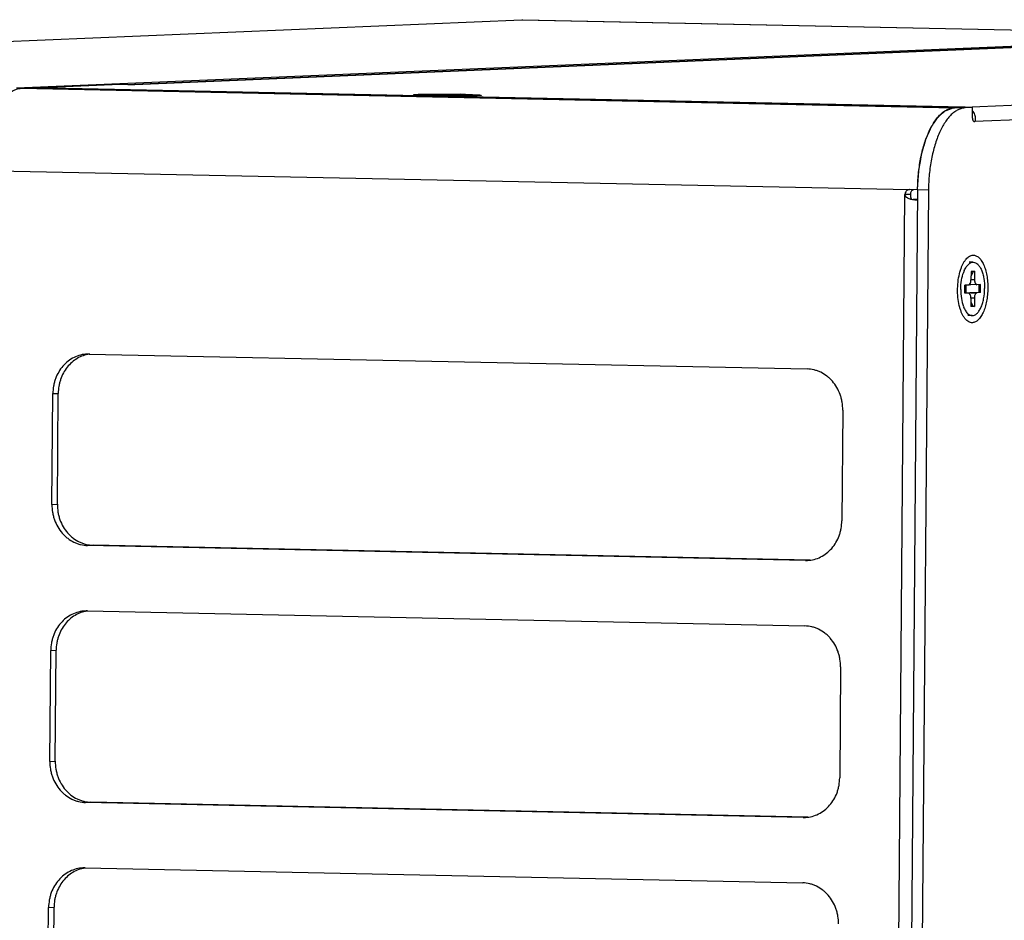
# Model space of a CAD drawing. Header units: millimetres. Extents: x 0 to 1750, y -1720 to 477.
# Tile 273 of 317: x 1013 to 1111, y -865 to -776. Entities that reach past the tile are written whole.
import ezdxf

# ---------------------------------------------------------------- set-up
doc = ezdxf.new("R2010")
doc.units = ezdxf.units.MM
doc.header["$LTSCALE"] = 92.51
for name, color, linetype in [('DE-11-080277DXF_CONTINUOUS_LINE', 7, 'CONTINUOUS'), ('DE-11-080278DXF_CONTINUOUS_LINE', 7, 'CONTINUOUS'), ('DE-11-080513DXF_CONTINUOUS_LINE', 7, 'CONTINUOUS'), ('DE-13-001875DXF_CONTINUOUS_LINE', 7, 'CONTINUOUS'), ('SC-KM3X5B-JMDXF_CONTINUOUS_LINE', 7, 'CONTINUOUS')]:
    doc.layers.add(name, color=color, linetype=linetype)

msp = doc.modelspace()

# ---------------------------------------------------------------- linework, layer by layer
at = {"layer": 'DE-11-080277DXF_CONTINUOUS_LINE'}
for p, q in [((1013.591, -782.789), (1014.038, -782.77)), ((1013.591, -782.789), (1106.157, -784.715)), ((1106.604, -784.696), (1014.038, -782.77)), ((1106.613, -784.696), (1014.056, -782.77)), ((1106.157, -784.715), (1106.604, -784.696)), ((1009.947, -790.937), (1101.708, -792.846)), ((1102.513, -792.863), (1101.708, -792.846)), ((1099.373, -1021.757), (1101.257, -793.336)), ((1101.793, -793.314), (1101.257, -793.336)), ((1102.057, -793.814), (1102.505, -793.795)), ((1102.505, -793.823), (1102.057, -793.814)), ((1102.418, -793.847), (1102.067, -793.823)), ((1020.352, -809.15), (1091.543, -810.631)), ((1016.651, -824.07), (1016.741, -813.074)), ((1016.741, -813.074), (1017.278, -813.052)), ((1017.188, -824.048), (1017.278, -813.052)), ((1095.087, -814.704), (1094.996, -825.7)), ((1016.651, -824.07), (1017.188, -824.048)), ((1020.195, -828.143), (1020.732, -828.121)), ((1091.849, -829.601), (1020.732, -828.121)), ((1091.386, -829.625), (1020.195, -828.143)), ((1091.386, -829.625), (1091.785, -829.608)), ((1020.142, -834.641), (1091.332, -836.122)), ((1016.441, -849.561), (1016.531, -838.565)), ((1016.531, -838.565), (1017.068, -838.543)), ((1016.977, -849.539), (1017.068, -838.543)), ((1094.877, -840.195), (1094.786, -851.192)), ((1016.441, -849.561), (1016.977, -849.539)), ((1019.985, -853.634), (1020.522, -853.612)), ((1091.176, -855.116), (1019.985, -853.634)), ((1091.638, -855.092), (1020.522, -853.612)), ((1091.176, -855.116), (1091.574, -855.099)), ((1019.931, -860.132), (1091.122, -861.613)), ((1016.23, -875.052), (1016.321, -864.056)), ((1016.321, -864.056), (1016.858, -864.034)), ((1016.767, -875.03), (1016.858, -864.034))]:
    msp.add_line(p, q, dxfattribs=at)
for centre, radius, start, end in [((1014.05, -783.05), 0.28, 88.80949, 92.40525), ((1101.699, -793.246), 0.4, 88.80869, 92.40393), ((1102.323, -751.655), 42.192, 270.12812, 270.24603), ((1020.285, -812.35), 3.2, 88.80815, 92.40372), ((1020.823, -812.334), 3.207, 97.11153, 98.41605), ((1091.453, -826.425), 3.2, 268.80815, 272.40372), ((1020.075, -837.841), 3.2, 88.80815, 92.40372), ((1020.613, -837.825), 3.207, 97.11153, 98.41605), ((1091.242, -851.916), 3.2, 268.80815, 272.40372), ((1019.865, -863.332), 3.2, 88.80815, 92.40372), ((1020.402, -863.316), 3.207, 97.11153, 98.41605)]:
    msp.add_arc(centre, radius, start, end, dxfattribs=at)
for points, knots in [([(1009.947, -790.937), (1009.951, -790.415), (1010.004, -789.385), (1010.183, -788.122), (1010.392, -787.156), (1010.577, -786.477), (1010.79, -785.838), (1011.03, -785.247), (1011.293, -784.708), (1011.577, -784.228), (1011.881, -783.81), (1012.2, -783.458), (1012.534, -783.175), (1012.878, -782.966), (1013.231, -782.832), (1013.473, -782.794), (1013.591, -782.789)], [0, 0, 0, 0, 0.163954, 0.323609, 0.400346, 0.474269, 0.544885, 0.611766, 0.674563, 0.733028, 0.787042, 0.836646, 0.882089, 0.923874, 0.962807, 1, 1, 1, 1]), ([(1102.513, -792.863), (1102.517, -792.341), (1102.57, -791.311), (1102.749, -790.048), (1102.958, -789.082), (1103.143, -788.403), (1103.356, -787.764), (1103.595, -787.173), (1103.859, -786.634), (1104.143, -786.154), (1104.446, -785.736), (1104.766, -785.384), (1105.099, -785.101), (1105.444, -784.892), (1105.797, -784.758), (1106.039, -784.72), (1106.157, -784.715)], [0, 0, 0, 0, 0.163954, 0.323609, 0.400346, 0.474269, 0.544885, 0.611766, 0.674563, 0.733028, 0.787042, 0.836646, 0.882089, 0.923874, 0.962807, 1, 1, 1, 1]), ([(1101.683, -792.846), (1101.655, -792.847), (1101.598, -792.856), (1101.517, -792.886), (1101.443, -792.933), (1101.357, -793.015), (1101.279, -793.15), (1101.257, -793.274), (1101.257, -793.336)], [0, 0, 0, 0, 0.118541, 0.238107, 0.359558, 0.483453, 0.737918, 1, 1, 1, 1]), ([(1102.083, -792.854), (1102.041, -792.871), (1101.96, -792.921), (1101.867, -793.031), (1101.808, -793.165), (1101.794, -793.264), (1101.793, -793.314)], [0, 0, 0, 0, 0.238963, 0.485743, 0.740306, 1, 1, 1, 1]), ([(1101.257, -793.336), (1101.256, -793.368), (1101.27, -793.432), (1101.32, -793.514), (1101.387, -793.58), (1101.464, -793.634), (1101.546, -793.679), (1101.663, -793.73), (1101.755, -793.758), (1101.817, -793.774)], [0, 0, 0, 0, 0.126271, 0.250539, 0.373552, 0.496764, 0.620965, 0.746376, 1, 1, 1, 1]), ([(1101.793, -793.314), (1101.793, -793.324), (1101.794, -793.346), (1101.794, -793.388), (1101.796, -793.441), (1101.803, -793.504), (1101.812, -793.567), (1101.825, -793.629), (1101.844, -793.689), (1101.869, -793.747), (1101.894, -793.782), (1101.91, -793.796)], [0, 0, 0, 0, 0.062587, 0.125179, 0.250361, 0.375502, 0.500603, 0.625641, 0.750658, 0.875682, 1, 1, 1, 1]), ([(1101.817, -793.774), (1101.847, -793.782), (1101.964, -793.809), (1102.084, -793.827), (1102.173, -793.835)], [0, 0, 0, 0, 0.251646, 1, 1, 1, 1]), ([(1102.013, -793.815), (1102.018, -793.815), (1102.032, -793.815), (1102.047, -793.814), (1102.057, -793.814)], [0, 0, 0, 0, 0.294531, 1, 1, 1, 1]), ([(1102.173, -793.835), (1102.194, -793.837), (1102.275, -793.844), (1102.357, -793.847), (1102.418, -793.847)], [0, 0, 0, 0, 0.255146, 1, 1, 1, 1]), ([(1020.151, -809.152), (1019.926, -809.162), (1019.473, -809.229), (1018.828, -809.471), (1018.237, -809.845), (1017.721, -810.337), (1017.299, -810.928), (1017.039, -811.484), (1016.889, -811.956), (1016.779, -812.445), (1016.744, -812.823), (1016.741, -813.074)], [0, 0, 0, 0, 0.118286, 0.237596, 0.358787, 0.482418, 0.60868, 0.737392, 0.802579, 0.868166, 1, 1, 1, 1]), ([(1020.354, -809.161), (1020.143, -809.192), (1019.726, -809.297), (1019.139, -809.575), (1018.607, -809.965), (1018.147, -810.453), (1017.772, -811.025), (1017.541, -811.555), (1017.408, -812.001), (1017.311, -812.462), (1017.28, -812.816), (1017.278, -813.052)], [0, 0, 0, 0, 0.118216, 0.237766, 0.359307, 0.483223, 0.60959, 0.73818, 0.80322, 0.868615, 1, 1, 1, 1]), ([(1095.087, -814.704), (1095.089, -814.443), (1095.058, -814.05), (1094.948, -813.539), (1094.795, -813.045), (1094.525, -812.462), (1094.156, -811.944), (1093.81, -811.583), (1093.438, -811.264), (1093.025, -811.006), (1092.583, -810.819), (1092.13, -810.683), (1091.777, -810.636), (1091.543, -810.631)], [0, 0, 0, 0, 0.131271, 0.196763, 0.261958, 0.390897, 0.517528, 0.579923, 0.641637, 0.762955, 0.822832, 0.88225, 1, 1, 1, 1]), ([(1016.651, -824.07), (1016.649, -824.332), (1016.68, -824.725), (1016.79, -825.235), (1016.943, -825.729), (1017.213, -826.312), (1017.582, -826.831), (1017.928, -827.192), (1018.3, -827.51), (1018.713, -827.769), (1019.155, -827.955), (1019.608, -828.092), (1019.961, -828.138), (1020.195, -828.143)], [0, 0, 0, 0, 0.131271, 0.196763, 0.261958, 0.390897, 0.517528, 0.579923, 0.641637, 0.762955, 0.822832, 0.88225, 1, 1, 1, 1]), ([(1017.188, -824.048), (1017.185, -824.309), (1017.217, -824.702), (1017.326, -825.213), (1017.479, -825.707), (1017.749, -826.29), (1018.119, -826.809), (1018.465, -827.169), (1018.836, -827.488), (1019.25, -827.746), (1019.692, -827.933), (1020.144, -828.069), (1020.498, -828.116), (1020.732, -828.121)], [0, 0, 0, 0, 0.131271, 0.196763, 0.261958, 0.390897, 0.517528, 0.579923, 0.641637, 0.762955, 0.822832, 0.88225, 1, 1, 1, 1]), ([(1091.587, -829.622), (1091.812, -829.613), (1092.264, -829.546), (1092.91, -829.303), (1093.501, -828.93), (1094.016, -828.438), (1094.438, -827.847), (1094.699, -827.291), (1094.849, -826.818), (1094.959, -826.329), (1094.994, -825.952), (1094.996, -825.7)], [0, 0, 0, 0, 0.118286, 0.237596, 0.358787, 0.482418, 0.60868, 0.737392, 0.802579, 0.868166, 1, 1, 1, 1]), ([(1019.941, -834.643), (1019.715, -834.653), (1019.263, -834.72), (1018.618, -834.962), (1018.027, -835.336), (1017.511, -835.828), (1017.089, -836.419), (1016.828, -836.975), (1016.678, -837.447), (1016.568, -837.936), (1016.533, -838.314), (1016.531, -838.565)], [0, 0, 0, 0, 0.118286, 0.237596, 0.358787, 0.482418, 0.60868, 0.737392, 0.802579, 0.868166, 1, 1, 1, 1]), ([(1020.143, -834.652), (1019.933, -834.683), (1019.516, -834.788), (1018.929, -835.066), (1018.397, -835.456), (1017.936, -835.944), (1017.562, -836.516), (1017.331, -837.046), (1017.198, -837.492), (1017.101, -837.953), (1017.07, -838.307), (1017.068, -838.543)], [0, 0, 0, 0, 0.118216, 0.237766, 0.359307, 0.483223, 0.60959, 0.73818, 0.80322, 0.868615, 1, 1, 1, 1]), ([(1094.877, -840.195), (1094.879, -839.934), (1094.848, -839.541), (1094.738, -839.031), (1094.585, -838.536), (1094.315, -837.953), (1093.945, -837.435), (1093.6, -837.074), (1093.228, -836.755), (1092.814, -836.497), (1092.372, -836.31), (1091.92, -836.174), (1091.567, -836.127), (1091.332, -836.122)], [0, 0, 0, 0, 0.131271, 0.196763, 0.261958, 0.390897, 0.517528, 0.579923, 0.641637, 0.762955, 0.822832, 0.88225, 1, 1, 1, 1]), ([(1016.441, -849.561), (1016.438, -849.823), (1016.47, -850.216), (1016.579, -850.726), (1016.732, -851.221), (1017.002, -851.803), (1017.372, -852.322), (1017.718, -852.683), (1018.089, -853.001), (1018.503, -853.26), (1018.945, -853.446), (1019.397, -853.583), (1019.751, -853.63), (1019.985, -853.634)], [0, 0, 0, 0, 0.131271, 0.196763, 0.261958, 0.390897, 0.517528, 0.579923, 0.641637, 0.762955, 0.822832, 0.88225, 1, 1, 1, 1]), ([(1016.977, -849.539), (1016.975, -849.8), (1017.006, -850.193), (1017.116, -850.704), (1017.269, -851.198), (1017.539, -851.781), (1017.909, -852.3), (1018.255, -852.661), (1018.626, -852.979), (1019.04, -853.237), (1019.482, -853.424), (1019.934, -853.56), (1020.287, -853.607), (1020.522, -853.612)], [0, 0, 0, 0, 0.131271, 0.196763, 0.261958, 0.390897, 0.517528, 0.579923, 0.641637, 0.762955, 0.822832, 0.88225, 1, 1, 1, 1]), ([(1091.377, -855.114), (1091.602, -855.104), (1092.054, -855.037), (1092.699, -854.795), (1093.291, -854.421), (1093.806, -853.929), (1094.228, -853.338), (1094.489, -852.782), (1094.639, -852.31), (1094.749, -851.82), (1094.784, -851.443), (1094.786, -851.192)], [0, 0, 0, 0, 0.118286, 0.237596, 0.358787, 0.482418, 0.60868, 0.737392, 0.802579, 0.868166, 1, 1, 1, 1]), ([(1019.731, -860.134), (1019.505, -860.144), (1019.053, -860.211), (1018.408, -860.453), (1017.817, -860.827), (1017.301, -861.319), (1016.879, -861.91), (1016.618, -862.466), (1016.468, -862.938), (1016.358, -863.427), (1016.323, -863.805), (1016.321, -864.056)], [0, 0, 0, 0, 0.118286, 0.237596, 0.358787, 0.482418, 0.60868, 0.737392, 0.802579, 0.868166, 1, 1, 1, 1]), ([(1019.933, -860.143), (1019.723, -860.175), (1019.306, -860.279), (1018.719, -860.557), (1018.187, -860.947), (1017.726, -861.435), (1017.351, -862.007), (1017.12, -862.537), (1016.988, -862.983), (1016.891, -863.444), (1016.86, -863.798), (1016.858, -864.034)], [0, 0, 0, 0, 0.118216, 0.237766, 0.359307, 0.483223, 0.60959, 0.73818, 0.80322, 0.868615, 1, 1, 1, 1]), ([(1094.667, -865.686), (1094.669, -865.425), (1094.637, -865.032), (1094.528, -864.522), (1094.375, -864.027), (1094.105, -863.445), (1093.735, -862.926), (1093.389, -862.565), (1093.018, -862.246), (1092.604, -861.988), (1092.162, -861.802), (1091.71, -861.665), (1091.357, -861.618), (1091.122, -861.613)], [0, 0, 0, 0, 0.131271, 0.196763, 0.261958, 0.390897, 0.517528, 0.579923, 0.641637, 0.762955, 0.822832, 0.88225, 1, 1, 1, 1])]:
    msp.add_open_spline(points, degree=3, knots=knots, dxfattribs=at)
at = {"layer": 'DE-11-080278DXF_CONTINUOUS_LINE'}
for p, q in [((1129.893, -777.993), (1024.853, -782.403)), ((1024.876, -782.4), (1129.743, -777.997)), ((1107.132, -784.663), (1166.059, -782.189)), ((1014.879, -782.744), (1023.378, -782.387)), ((1107.132, -784.663), (1014.879, -782.744)), ((1014.879, -782.744), (1014.879, -782.787)), ((1023.378, -782.387), (1024.182, -782.403)), ((1024.825, -782.404), (1024.853, -782.403)), ((1053.159, -783.385), (1053.31, -783.381)), ((1054.842, -783.528), (1054.669, -783.525)), ((1055.564, -783.537), (1055.381, -783.535)), ((1055.748, -783.539), (1055.564, -783.537)), ((1055.933, -783.541), (1055.748, -783.539)), ((1056.604, -783.544), (1056.423, -783.544)), ((1056.929, -783.385), (1056.988, -783.386)), ((1056.988, -783.386), (1057.103, -783.388)), ((1057.103, -783.388), (1057.16, -783.389)), ((1057.358, -783.544), (1057.19, -783.545)), ((1057.521, -783.543), (1057.358, -783.544)), ((1057.384, -783.393), (1057.547, -783.397)), ((1057.547, -783.397), (1057.705, -783.401)), ((1166.047, -783.667), (1108.149, -786.098)), ((1106.864, -784.686), (1106.157, -784.715)), ((1107.23, -784.738), (1106.157, -784.715)), ((1107.937, -784.708), (1106.864, -784.686)), ((1107.132, -784.663), (1107.132, -784.691)), ((1107.937, -784.708), (1107.23, -784.738)), ((1107.937, -784.708), (1107.929, -785.608)), ((1107.947, -785.02), (1107.934, -785.036)), ((1108.143, -786.098), (1108.149, -786.098)), ((1102.513, -792.863), (1100.625, -1021.783)), ((1103.586, -792.885), (1101.698, -1021.805)), ((1103.586, -792.885), (1102.513, -792.863))]:
    msp.add_line(p, q, dxfattribs=at)
for centre, radius, start, end in [((1024.897, -782.92), 0.521, 96.97955, 97.87512), ((1024.888, -782.843), 0.443, 95.36984, 97.02008), ((1056.522, -680.717), 102.825, 268.81051, 268.96721), ((1056.97, -652.367), 131.178, 269.54689, 269.76092), ((1055.278, -884.775), 101.404, 88.80967, 88.93627), ((1107.014, -785.96), 1.325, 45.21172, 45.96956), ((1108.147, -786.058), 0.0405, 272.2406, 277.08221)]:
    msp.add_arc(centre, radius, start, end, dxfattribs=at)
for points, knots in [([(1024.182, -782.403), (1024.301, -782.406), (1024.473, -782.408), (1024.688, -782.407), (1024.784, -782.406), (1024.825, -782.404)], [0, 0, 0, 0, 0.551857, 0.806022, 1, 1, 1, 1]), ([(1024.863, -782.401), (1024.861, -782.401), (1024.856, -782.401), (1024.85, -782.402), (1024.846, -782.402)], [0, 0, 0, 0, 0.206417, 1, 1, 1, 1]), ([(1024.853, -782.403), (1024.857, -782.403), (1024.862, -782.403), (1024.869, -782.403), (1024.873, -782.402), (1024.875, -782.402), (1024.876, -782.402), (1024.876, -782.401), (1024.876, -782.401)], [0, 0, 0, 0, 0.420734, 0.731274, 0.844084, 0.927231, 0.979361, 1, 1, 1, 1]), ([(1024.876, -782.401), (1024.876, -782.401), (1024.875, -782.401), (1024.873, -782.401), (1024.868, -782.401), (1024.865, -782.401), (1024.863, -782.401)], [0, 0, 0, 0, 0.06006, 0.234381, 0.541394, 1, 1, 1, 1]), ([(1052.539, -783.432), (1052.538, -783.432), (1052.535, -783.43), (1052.537, -783.427), (1052.539, -783.425), (1052.543, -783.423), (1052.547, -783.422), (1052.554, -783.42), (1052.565, -783.418), (1052.583, -783.415), (1052.608, -783.412), (1052.639, -783.409), (1052.676, -783.406), (1052.718, -783.403), (1052.766, -783.4), (1052.819, -783.397), (1052.9, -783.393), (1053.014, -783.389), (1053.109, -783.386), (1053.159, -783.385)], [0, 0, 0, 0, 0.007452, 0.010356, 0.014569, 0.020684, 0.02889, 0.03926, 0.051827, 0.083599, 0.124244, 0.17373, 0.231995, 0.298952, 0.374493, 0.458496, 0.55082, 0.759794, 1, 1, 1, 1]), ([(1054.388, -783.519), (1054.26, -783.517), (1054.015, -783.511), (1053.666, -783.501), (1053.356, -783.491), (1053.126, -783.482), (1052.965, -783.474), (1052.863, -783.468), (1052.774, -783.462), (1052.7, -783.456), (1052.639, -783.451), (1052.593, -783.445), (1052.563, -783.44), (1052.547, -783.436), (1052.541, -783.434), (1052.539, -783.432)], [0, 0, 0, 0, 0.207399, 0.396873, 0.565081, 0.709063, 0.771161, 0.826291, 0.874212, 0.914719, 0.947641, 0.972851, 0.990277, 0.996083, 1, 1, 1, 1]), ([(1053.31, -783.381), (1053.379, -783.38), (1053.692, -783.374), (1054.006, -783.371), (1054.251, -783.369)], [0, 0, 0, 0, 0.220258, 1, 1, 1, 1]), ([(1054.251, -783.369), (1054.688, -783.367), (1055.581, -783.368), (1056.474, -783.377), (1056.929, -783.385)], [0, 0, 0, 0, 0.489825, 1, 1, 1, 1]), ([(1055.381, -783.535), (1055.335, -783.535), (1055.156, -783.533), (1054.976, -783.53), (1054.842, -783.528)], [0, 0, 0, 0, 0.253479, 1, 1, 1, 1]), ([(1057.19, -783.545), (1057.142, -783.545), (1056.947, -783.545), (1056.752, -783.545), (1056.604, -783.544)], [0, 0, 0, 0, 0.244256, 1, 1, 1, 1]), ([(1059.233, -783.488), (1059.231, -783.489), (1059.225, -783.491), (1059.21, -783.495), (1059.183, -783.499), (1059.14, -783.503), (1059.084, -783.508), (1059.015, -783.512), (1058.934, -783.517), (1058.84, -783.521), (1058.691, -783.526), (1058.478, -783.531), (1058.192, -783.537), (1057.868, -783.541), (1057.64, -783.543), (1057.521, -783.543)], [0, 0, 0, 0, 0.004005, 0.009874, 0.027349, 0.052517, 0.085317, 0.125636, 0.173319, 0.228181, 0.290003, 0.433511, 0.601542, 0.791391, 1, 1, 1, 1]), ([(1057.705, -783.401), (1057.772, -783.402), (1058.018, -783.409), (1058.263, -783.416), (1058.442, -783.423)], [0, 0, 0, 0, 0.273537, 1, 1, 1, 1]), ([(1058.442, -783.423), (1058.458, -783.424), (1058.521, -783.426), (1058.583, -783.429), (1058.63, -783.431)], [0, 0, 0, 0, 0.261079, 1, 1, 1, 1]), ([(1058.63, -783.431), (1058.679, -783.433), (1058.771, -783.437), (1058.882, -783.443), (1058.961, -783.448), (1059.013, -783.452), (1059.059, -783.455), (1059.1, -783.459), (1059.136, -783.463), (1059.166, -783.466), (1059.191, -783.47), (1059.208, -783.473), (1059.219, -783.475), (1059.225, -783.477), (1059.23, -783.479), (1059.233, -783.48), (1059.235, -783.482), (1059.236, -783.485), (1059.234, -783.487), (1059.233, -783.488)], [0, 0, 0, 0, 0.240485, 0.449585, 0.541925, 0.625919, 0.701431, 0.76834, 0.826543, 0.875955, 0.916517, 0.948201, 0.960723, 0.97105, 0.979215, 0.985294, 0.989487, 0.992408, 1, 1, 1, 1]), ([(1102.513, -792.863), (1102.517, -792.341), (1102.57, -791.311), (1102.749, -790.048), (1102.958, -789.082), (1103.143, -788.403), (1103.356, -787.764), (1103.595, -787.173), (1103.859, -786.634), (1104.143, -786.154), (1104.446, -785.736), (1104.766, -785.384), (1105.099, -785.101), (1105.444, -784.892), (1105.797, -784.758), (1106.039, -784.72), (1106.157, -784.715)], [0, 0, 0, 0, 0.163954, 0.323609, 0.400346, 0.474269, 0.544885, 0.611766, 0.674563, 0.733028, 0.787042, 0.836646, 0.882089, 0.923874, 0.962807, 1, 1, 1, 1]), ([(1107.23, -784.738), (1107.112, -784.743), (1106.87, -784.78), (1106.517, -784.914), (1106.173, -785.124), (1105.839, -785.406), (1105.52, -785.758), (1105.216, -786.176), (1104.932, -786.657), (1104.669, -787.195), (1104.429, -787.786), (1104.216, -788.425), (1104.031, -789.105), (1103.822, -790.07), (1103.644, -791.333), (1103.59, -792.363), (1103.586, -792.885)], [0, 0, 0, 0, 0.037193, 0.076126, 0.117911, 0.163354, 0.212958, 0.266972, 0.325437, 0.388234, 0.455115, 0.525731, 0.599654, 0.676391, 0.836046, 1, 1, 1, 1]), ([(1107.381, -784.696), (1107.361, -784.691), (1107.279, -784.673), (1107.195, -784.664), (1107.132, -784.663)], [0, 0, 0, 0, 0.250985, 1, 1, 1, 1]), ([(1108.152, -786.098), (1108.163, -786.096), (1108.181, -786.087), (1108.2, -786.066), (1108.216, -786.04), (1108.233, -786.005), (1108.257, -785.932), (1108.276, -785.803), (1108.266, -785.615), (1108.209, -785.404), (1108.103, -785.197), (1108.003, -785.075), (1107.947, -785.02)], [0, 0, 0, 0, 0.027453, 0.046244, 0.070564, 0.102308, 0.14371, 0.262274, 0.424671, 0.610079, 0.803639, 1, 1, 1, 1]), ([(1107.929, -785.608), (1107.929, -785.67), (1107.936, -785.762), (1107.961, -785.877), (1107.987, -785.951), (1108.019, -786.012), (1108.055, -786.059), (1108.097, -786.09), (1108.128, -786.098), (1108.143, -786.098)], [0, 0, 0, 0, 0.327381, 0.478241, 0.615056, 0.735083, 0.837344, 0.923659, 1, 1, 1, 1]), ([(1106.797, -800.728), (1106.831, -800.627), (1106.904, -800.433), (1107.032, -800.164), (1107.172, -799.927), (1107.323, -799.727), (1107.484, -799.566), (1107.651, -799.446), (1107.825, -799.369), (1107.945, -799.347), (1108.004, -799.345)], [0, 0, 0, 0, 0.165725, 0.319979, 0.461874, 0.591021, 0.707694, 0.813041, 0.909317, 1, 1, 1, 1]), ([(1108.004, -799.345), (1108.053, -799.343), (1108.153, -799.35), (1108.3, -799.393), (1108.444, -799.469), (1108.582, -799.576), (1108.714, -799.712), (1108.838, -799.877), (1108.954, -800.069), (1109.101, -800.367), (1109.253, -800.796), (1109.384, -801.366), (1109.462, -801.985), (1109.484, -802.632), (1109.451, -803.281), (1109.362, -803.907), (1109.222, -804.488), (1109.063, -804.929), (1108.911, -805.239), (1108.792, -805.44), (1108.665, -805.615), (1108.531, -805.763), (1108.391, -805.881), (1108.247, -805.969), (1108.099, -806.025), (1107.998, -806.04), (1107.949, -806.043)], [0, 0, 0, 0, 0.01864, 0.037784, 0.058068, 0.079991, 0.103894, 0.129974, 0.158309, 0.188881, 0.256285, 0.330877, 0.410693, 0.493396, 0.576466, 0.657357, 0.733665, 0.803296, 0.835113, 0.864735, 0.892102, 0.917234, 0.940258, 0.96143, 0.981156, 1, 1, 1, 1]), ([(1106.716, -800.989), (1106.722, -800.966), (1106.747, -800.879), (1106.775, -800.792), (1106.797, -800.728)], [0, 0, 0, 0, 0.254119, 1, 1, 1, 1]), ([(1106.646, -804.345), (1106.583, -804.078), (1106.494, -803.518), (1106.463, -802.662), (1106.529, -801.808), (1106.641, -801.253), (1106.716, -800.989)], [0, 0, 0, 0, 0.243038, 0.5, 0.756962, 1, 1, 1, 1]), ([(1106.709, -804.585), (1106.703, -804.566), (1106.681, -804.486), (1106.66, -804.406), (1106.646, -804.345)], [0, 0, 0, 0, 0.246234, 1, 1, 1, 1]), ([(1107.949, -806.043), (1107.887, -806.045), (1107.759, -806.033), (1107.574, -805.96), (1107.396, -805.838), (1107.23, -805.668), (1107.075, -805.454), (1106.935, -805.198), (1106.81, -804.905), (1106.741, -804.695), (1106.709, -804.585)], [0, 0, 0, 0, 0.090766, 0.185679, 0.289263, 0.404574, 0.533234, 0.675718, 0.831644, 1, 1, 1, 1])]:
    msp.add_open_spline(points, degree=3, knots=knots, dxfattribs=at)
at = {"layer": 'DE-11-080513DXF_CONTINUOUS_LINE'}
for p, q in [((1106.864, -784.686), (1106.157, -784.715)), ((1102.513, -792.863), (1100.625, -1021.783))]:
    msp.add_line(p, q, dxfattribs=at)
for points, knots in [([(1102.517, -792.603), (1102.525, -792.48), (1102.538, -792.295), (1102.556, -792.049), (1102.569, -791.865), (1102.582, -791.68), (1102.593, -791.526), (1102.601, -791.403), (1102.608, -791.311), (1102.613, -791.234), (1102.618, -791.173), (1102.621, -791.126), (1102.624, -791.08), (1102.627, -791.042), (1102.629, -791.011), (1102.631, -790.988), (1102.632, -790.969), (1102.633, -790.953), (1102.634, -790.942), (1102.635, -790.932), (1102.635, -790.925), (1102.636, -790.92), (1102.636, -790.916), (1102.637, -790.912), (1102.638, -790.906), (1102.639, -790.896), (1102.641, -790.885), (1102.644, -790.87), (1102.647, -790.852), (1102.651, -790.829), (1102.656, -790.8), (1102.665, -790.748), (1102.678, -790.673), (1102.693, -790.584), (1102.708, -790.495), (1102.729, -790.376), (1102.754, -790.227), (1102.785, -790.049), (1102.811, -789.9), (1102.831, -789.781), (1102.847, -789.692), (1102.862, -789.602), (1102.875, -789.528), (1102.885, -789.469), (1102.892, -789.431), (1102.897, -789.402), (1102.9, -789.379), (1102.904, -789.357), (1102.908, -789.338), (1102.91, -789.324), (1102.912, -789.312), (1102.914, -789.303), (1102.915, -789.296), (1102.916, -789.291), (1102.916, -789.287), (1102.917, -789.284), (1102.918, -789.279), (1102.92, -789.274), (1102.922, -789.268), (1102.924, -789.26), (1102.928, -789.246), (1102.933, -789.23), (1102.94, -789.203), (1102.95, -789.17), (1102.961, -789.131), (1102.973, -789.091), (1102.984, -789.052), (1103, -788.999), (1103.019, -788.933), (1103.05, -788.827), (1103.088, -788.695), (1103.134, -788.536), (1103.172, -788.404), (1103.203, -788.298), (1103.226, -788.219), (1103.249, -788.14), (1103.272, -788.061), (1103.291, -787.994), (1103.307, -787.942), (1103.316, -787.909), (1103.323, -787.885), (1103.327, -787.872), (1103.33, -787.862), (1103.333, -787.852), (1103.335, -787.844), (1103.337, -787.838), (1103.338, -787.835), (1103.338, -787.834), (1103.339, -787.832), (1103.34, -787.831), (1103.341, -787.828), (1103.342, -787.824), (1103.344, -787.82), (1103.347, -787.814), (1103.351, -787.804), (1103.358, -787.79), (1103.365, -787.773), (1103.375, -787.75), (1103.388, -787.722), (1103.403, -787.688), (1103.418, -787.654), (1103.439, -787.608), (1103.464, -787.551), (1103.494, -787.483), (1103.525, -787.415), (1103.565, -787.324), (1103.616, -787.21), (1103.666, -787.097), (1103.707, -787.006), (1103.737, -786.937), (1103.767, -786.869), (1103.793, -786.812), (1103.813, -786.767), (1103.828, -786.733), (1103.841, -786.704), (1103.851, -786.682), (1103.859, -786.665), (1103.866, -786.648), (1103.874, -786.631), (1103.88, -786.616), (1103.885, -786.606), (1103.887, -786.601), (1103.889, -786.596), (1103.891, -786.593), (1103.892, -786.59), (1103.893, -786.588), (1103.893, -786.587), (1103.894, -786.586), (1103.895, -786.584), (1103.897, -786.581), (1103.899, -786.578), (1103.902, -786.573), (1103.906, -786.568), (1103.911, -786.561), (1103.917, -786.553), (1103.927, -786.537), (1103.942, -786.515), (1103.96, -786.489), (1103.978, -786.463), (1104.002, -786.428), (1104.032, -786.384), (1104.068, -786.331), (1104.104, -786.279), (1104.152, -786.209), (1104.212, -786.121), (1104.272, -786.033), (1104.32, -785.963), (1104.356, -785.911), (1104.392, -785.858), (1104.422, -785.814), (1104.446, -785.779), (1104.464, -785.753), (1104.482, -785.727), (1104.5, -785.7), (1104.515, -785.678), (1104.527, -785.661), (1104.534, -785.65), (1104.54, -785.641), (1104.544, -785.636), (1104.547, -785.631), (1104.549, -785.629), (1104.55, -785.627), (1104.551, -785.626), (1104.551, -785.625), (1104.552, -785.625), (1104.552, -785.624), (1104.553, -785.624), (1104.554, -785.622), (1104.556, -785.621), (1104.56, -785.618), (1104.564, -785.614), (1104.569, -785.61), (1104.575, -785.604), (1104.583, -785.597), (1104.593, -785.589), (1104.603, -785.58), (1104.616, -785.569), (1104.632, -785.555), (1104.652, -785.537), (1104.672, -785.52), (1104.698, -785.498), (1104.73, -785.469), (1104.77, -785.435), (1104.809, -785.401), (1104.848, -785.367), (1104.9, -785.322), (1104.966, -785.265), (1105.031, -785.208), (1105.084, -785.162), (1105.123, -785.128), (1105.156, -785.1), (1105.182, -785.077), (1105.201, -785.06), (1105.218, -785.046), (1105.231, -785.035), (1105.241, -785.026), (1105.249, -785.019), (1105.255, -785.013), (1105.259, -785.01), (1105.263, -785.007), (1105.265, -785.005), (1105.266, -785.004), (1105.268, -785.003), (1105.269, -785.002), (1105.269, -785.001), (1105.27, -785.001), (1105.271, -785.001), (1105.273, -785), (1105.275, -784.999), (1105.278, -784.998), (1105.282, -784.997), (1105.286, -784.995), (1105.293, -784.993), (1105.302, -784.99), (1105.312, -784.986), (1105.326, -784.981), (1105.344, -784.975), (1105.365, -784.967), (1105.386, -784.959), (1105.414, -784.949), (1105.45, -784.937), (1105.492, -784.921), (1105.534, -784.906), (1105.576, -784.891), (1105.633, -784.871), (1105.703, -784.846), (1105.787, -784.815), (1105.9, -784.775), (1105.984, -784.745), (1106.041, -784.724)], [0, 0, 0, 0, 0.03125, 0.046875, 0.0625, 0.078125, 0.09375, 0.101562, 0.109375, 0.117188, 0.121094, 0.125, 0.128906, 0.132812, 0.134766, 0.136719, 0.138672, 0.139648, 0.140625, 0.141602, 0.14209, 0.142578, 0.142822, 0.143066, 0.143555, 0.144531, 0.145508, 0.146484, 0.148438, 0.150391, 0.152344, 0.15625, 0.164062, 0.171875, 0.179688, 0.1875, 0.203125, 0.21875, 0.234375, 0.242188, 0.25, 0.257812, 0.265625, 0.269531, 0.273438, 0.275391, 0.277344, 0.279297, 0.28125, 0.282227, 0.283203, 0.28418, 0.284668, 0.285156, 0.2854, 0.285645, 0.286133, 0.286621, 0.287109, 0.288086, 0.289062, 0.291016, 0.292969, 0.296875, 0.300781, 0.304688, 0.308594, 0.3125, 0.320312, 0.328125, 0.34375, 0.359375, 0.375, 0.382812, 0.390625, 0.398438, 0.40625, 0.414062, 0.417969, 0.421875, 0.423828, 0.424805, 0.425781, 0.426758, 0.427734, 0.428223, 0.428467, 0.428589, 0.428711, 0.428955, 0.429199, 0.429688, 0.430176, 0.430664, 0.431641, 0.433594, 0.435547, 0.4375, 0.441406, 0.445312, 0.449219, 0.453125, 0.460938, 0.46875, 0.476562, 0.484375, 0.5, 0.515625, 0.523438, 0.53125, 0.539062, 0.546875, 0.550781, 0.554688, 0.558594, 0.560547, 0.5625, 0.564453, 0.566406, 0.568359, 0.569336, 0.569824, 0.570312, 0.570801, 0.571045, 0.571289, 0.571411, 0.571533, 0.571777, 0.572266, 0.572754, 0.573242, 0.574219, 0.575195, 0.576172, 0.578125, 0.582031, 0.585938, 0.589844, 0.59375, 0.601562, 0.609375, 0.617188, 0.625, 0.640625, 0.65625, 0.664062, 0.671875, 0.679688, 0.6875, 0.691406, 0.695312, 0.699219, 0.703125, 0.707031, 0.708984, 0.710938, 0.711914, 0.712891, 0.713379, 0.713867, 0.714111, 0.714233, 0.714294, 0.714355, 0.714478, 0.7146, 0.714844, 0.715332, 0.71582, 0.716797, 0.717773, 0.71875, 0.720703, 0.722656, 0.724609, 0.726562, 0.730469, 0.734375, 0.738281, 0.742188, 0.75, 0.757812, 0.765625, 0.773438, 0.78125, 0.796875, 0.8125, 0.820312, 0.828125, 0.835938, 0.839844, 0.84375, 0.847656, 0.849609, 0.851562, 0.853516, 0.854492, 0.855469, 0.855957, 0.856445, 0.856689, 0.856934, 0.857178, 0.8573, 0.857422, 0.857666, 0.85791, 0.858398, 0.858887, 0.859375, 0.860352, 0.861328, 0.863281, 0.865234, 0.867188, 0.871094, 0.875, 0.878906, 0.882812, 0.890625, 0.898438, 0.90625, 0.914062, 0.921875, 0.9375, 0.953125, 0.96875, 1, 1, 1, 1]), ([(1106.041, -784.724), (1106.042, -784.724), (1106.045, -784.724), (1106.047, -784.724), (1106.049, -784.723), (1106.05, -784.723), (1106.051, -784.723), (1106.052, -784.723), (1106.053, -784.723), (1106.053, -784.723), (1106.053, -784.723), (1106.054, -784.723), (1106.054, -784.723), (1106.055, -784.723), (1106.057, -784.723), (1106.059, -784.722), (1106.062, -784.722), (1106.066, -784.722), (1106.07, -784.721), (1106.073, -784.721), (1106.075, -784.721), (1106.076, -784.721), (1106.077, -784.721), (1106.078, -784.72), (1106.078, -784.72), (1106.078, -784.72), (1106.079, -784.72), (1106.079, -784.72), (1106.08, -784.72), (1106.081, -784.72), (1106.083, -784.72), (1106.084, -784.72), (1106.086, -784.72), (1106.087, -784.72), (1106.088, -784.72), (1106.089, -784.719), (1106.09, -784.719), (1106.09, -784.719), (1106.091, -784.719), (1106.091, -784.719), (1106.092, -784.719), (1106.094, -784.719), (1106.095, -784.719), (1106.098, -784.719), (1106.101, -784.719), (1106.104, -784.718), (1106.107, -784.718), (1106.109, -784.718), (1106.112, -784.718), (1106.114, -784.718), (1106.115, -784.718), (1106.115, -784.718), (1106.116, -784.717), (1106.116, -784.717), (1106.116, -784.717), (1106.117, -784.717), (1106.118, -784.717), (1106.118, -784.717), (1106.12, -784.717), (1106.122, -784.717), (1106.124, -784.717), (1106.126, -784.717), (1106.126, -784.717), (1106.127, -784.717), (1106.128, -784.717), (1106.128, -784.717), (1106.128, -784.717), (1106.129, -784.717), (1106.129, -784.717), (1106.131, -784.717), (1106.133, -784.716), (1106.135, -784.716), (1106.138, -784.716), (1106.142, -784.716), (1106.148, -784.716), (1106.153, -784.715), (1106.157, -784.715)], [0, 0, 0, 0, 0.0625, 0.09375, 0.109375, 0.125, 0.140625, 0.15625, 0.160156, 0.164062, 0.166016, 0.167969, 0.171875, 0.179688, 0.1875, 0.203125, 0.21875, 0.25, 0.28125, 0.296875, 0.3125, 0.320312, 0.328125, 0.332031, 0.333984, 0.335938, 0.339844, 0.34375, 0.359375, 0.375, 0.390625, 0.40625, 0.4375, 0.453125, 0.46875, 0.484375, 0.492188, 0.496094, 0.5, 0.503906, 0.507812, 0.515625, 0.53125, 0.546875, 0.5625, 0.59375, 0.609375, 0.625, 0.640625, 0.65625, 0.660156, 0.664062, 0.666016, 0.667969, 0.671875, 0.679688, 0.6875, 0.703125, 0.71875, 0.75, 0.78125, 0.796875, 0.8125, 0.820312, 0.828125, 0.832031, 0.833984, 0.835938, 0.839844, 0.84375, 0.859375, 0.875, 0.890625, 0.90625, 0.9375, 1, 1, 1, 1]), ([(1102.513, -792.863), (1102.513, -792.861), (1102.513, -792.857), (1102.513, -792.852), (1102.513, -792.848), (1102.513, -792.844), (1102.513, -792.842), (1102.513, -792.84), (1102.513, -792.838), (1102.513, -792.837), (1102.513, -792.836), (1102.513, -792.835), (1102.513, -792.835), (1102.513, -792.835), (1102.513, -792.834), (1102.513, -792.834), (1102.513, -792.832), (1102.513, -792.83), (1102.513, -792.828), (1102.513, -792.825), (1102.513, -792.822), (1102.513, -792.816), (1102.513, -792.807), (1102.513, -792.798), (1102.513, -792.792), (1102.514, -792.789), (1102.514, -792.786), (1102.514, -792.783), (1102.514, -792.781), (1102.514, -792.78), (1102.514, -792.779), (1102.514, -792.779), (1102.514, -792.779), (1102.514, -792.778), (1102.514, -792.778), (1102.514, -792.777), (1102.514, -792.776), (1102.514, -792.774), (1102.514, -792.772), (1102.514, -792.769), (1102.514, -792.766), (1102.514, -792.762), (1102.514, -792.759), (1102.514, -792.757), (1102.514, -792.755), (1102.514, -792.754), (1102.514, -792.753), (1102.514, -792.752), (1102.514, -792.752), (1102.514, -792.751), (1102.514, -792.751), (1102.514, -792.751), (1102.514, -792.751), (1102.514, -792.75), (1102.514, -792.749), (1102.514, -792.748), (1102.514, -792.747), (1102.514, -792.745), (1102.514, -792.743), (1102.514, -792.74), (1102.514, -792.735), (1102.514, -792.728), (1102.514, -792.721), (1102.515, -792.714), (1102.515, -792.709), (1102.515, -792.705), (1102.515, -792.701), (1102.515, -792.699), (1102.515, -792.697), (1102.515, -792.696), (1102.515, -792.695), (1102.515, -792.695), (1102.515, -792.695), (1102.515, -792.695), (1102.515, -792.694), (1102.515, -792.693), (1102.515, -792.692), (1102.515, -792.69), (1102.515, -792.689), (1102.515, -792.686), (1102.515, -792.682), (1102.515, -792.679), (1102.515, -792.676), (1102.515, -792.674), (1102.515, -792.672), (1102.515, -792.671), (1102.515, -792.67), (1102.515, -792.669), (1102.515, -792.668), (1102.515, -792.668), (1102.515, -792.668), (1102.515, -792.667), (1102.515, -792.667), (1102.515, -792.666), (1102.515, -792.665), (1102.516, -792.663), (1102.516, -792.66), (1102.516, -792.656), (1102.516, -792.651), (1102.516, -792.645), (1102.516, -792.637), (1102.516, -792.627), (1102.516, -792.615), (1102.517, -792.607), (1102.517, -792.603)], [0, 0, 0, 0, 0.03125, 0.0625, 0.09375, 0.109375, 0.125, 0.140625, 0.148438, 0.15625, 0.160156, 0.164062, 0.166016, 0.166992, 0.167969, 0.169922, 0.171875, 0.179688, 0.1875, 0.195312, 0.203125, 0.21875, 0.25, 0.28125, 0.296875, 0.304688, 0.3125, 0.320312, 0.328125, 0.330078, 0.332031, 0.333008, 0.333984, 0.335938, 0.339844, 0.34375, 0.351562, 0.359375, 0.375, 0.390625, 0.40625, 0.4375, 0.453125, 0.46875, 0.476562, 0.484375, 0.488281, 0.492188, 0.496094, 0.498047, 0.499023, 0.5, 0.500977, 0.501953, 0.503906, 0.507812, 0.511719, 0.515625, 0.523438, 0.53125, 0.546875, 0.5625, 0.59375, 0.609375, 0.625, 0.640625, 0.648438, 0.65625, 0.660156, 0.664062, 0.666016, 0.666992, 0.667969, 0.669922, 0.671875, 0.679688, 0.6875, 0.695312, 0.703125, 0.71875, 0.75, 0.765625, 0.78125, 0.796875, 0.804688, 0.8125, 0.820312, 0.824219, 0.828125, 0.830078, 0.832031, 0.833008, 0.833984, 0.835938, 0.839844, 0.84375, 0.851562, 0.859375, 0.875, 0.890625, 0.90625, 0.9375, 0.96875, 1, 1, 1, 1])]:
    msp.add_open_spline(points, degree=3, knots=knots, dxfattribs=at)
at = {"layer": 'DE-13-001875DXF_CONTINUOUS_LINE'}
for p, q in [((950.025, -780.741), (1063.256, -775.986)), ((1063.256, -775.986), (1063.357, -775.985)), ((1063.256, -775.986), (1137.935, -777.54)), ((1063.357, -775.985), (1138.035, -777.539)), ((1137.935, -777.54), (1013.144, -782.78))]:
    msp.add_line(p, q, dxfattribs=at)
at = {"layer": 'SC-KM3X5B-JMDXF_CONTINUOUS_LINE'}
for p, q in [((1053.236, -783.434), (1053.236, -783.486)), ((1054.5, -783.416), (1054.142, -783.431)), ((1054.142, -783.431), (1054.902, -783.447)), ((1054.381, -783.499), (1054.29, -783.496)), ((1054.5, -783.416), (1055.26, -783.432)), ((1054.5, -783.416), (1054.503, -783.439)), ((1055.126, -783.466), (1054.745, -783.482)), ((1055.461, -783.497), (1054.745, -783.482)), ((1055.125, -783.49), (1055.126, -783.466)), ((1055.152, -783.514), (1055.176, -783.515)), ((1055.176, -783.386), (1055.275, -783.387)), ((1055.178, -783.491), (1055.178, -783.461)), ((1055.26, -783.432), (1055.259, -783.492)), ((1055.841, -783.481), (1055.461, -783.497)), ((1055.931, -783.432), (1055.93, -783.481)), ((1056.311, -783.416), (1055.931, -783.432)), ((1056.311, -783.416), (1056.306, -783.478)), ((1057.026, -783.431), (1056.311, -783.416)), ((1056.512, -783.481), (1057.272, -783.496)), ((1056.593, -783.481), (1056.593, -783.452)), ((1056.596, -783.398), (1056.62, -783.398)), ((1057.026, -783.431), (1056.646, -783.447)), ((1056.87, -783.466), (1057.63, -783.481)), ((1056.87, -783.488), (1056.87, -783.466)), ((1057.63, -783.481), (1057.272, -783.496)), ((1058.536, -783.478), (1058.535, -783.53)), ((1108.031, -800.044), (1107.615, -800.036)), ((1107.812, -800.952), (1107.805, -801.802)), ((1108.03, -800.961), (1107.808, -801.38)), ((1108.17, -800.937), (1107.812, -800.952)), ((1108.03, -800.961), (1107.813, -800.97)), ((1108.17, -800.937), (1108.03, -800.961)), ((1108.17, -800.937), (1108.163, -801.787)), ((1107.19, -803.126), (1107.197, -802.327)), ((1107.309, -802.322), (1107.195, -802.536)), ((1107.196, -802.415), (1107.285, -802.323)), ((1107.577, -802.311), (1107.197, -802.327)), ((1107.33, -803.069), (1107.336, -802.321)), ((1108.163, -801.787), (1107.805, -801.779)), ((1108.376, -802.277), (1107.805, -802.265)), ((1108.376, -802.277), (1108.382, -802.277)), ((1108.762, -802.261), (1108.382, -802.277)), ((1108.604, -803.058), (1108.611, -802.259)), ((1108.756, -803.061), (1108.762, -802.261)), ((1107.33, -803.069), (1107.188, -803.075)), ((1107.57, -803.11), (1107.19, -803.126)), ((1107.577, -803.11), (1107.191, -803.102)), ((1107.57, -803.11), (1107.191, -803.103)), ((1107.192, -802.926), (1107.366, -803.106)), ((1107.193, -802.797), (1107.33, -803.069)), ((1107.577, -803.111), (1107.57, -803.11)), ((1107.79, -803.601), (1107.783, -804.451)), ((1107.79, -803.578), (1108.148, -803.586)), ((1108.604, -803.058), (1107.812, -803.065)), ((1107.812, -803.065), (1108.376, -803.077)), ((1108.148, -803.586), (1108.141, -804.436)), ((1108.756, -803.061), (1108.376, -803.077)), ((1108.756, -803.061), (1108.604, -803.058)), ((1108.002, -804.405), (1107.781, -804.415)), ((1108.141, -804.436), (1107.783, -804.451)), ((1107.787, -803.978), (1108.002, -804.405)), ((1108.002, -804.405), (1108.141, -804.436)), ((1107.921, -805.343), (1107.505, -805.334))]:
    msp.add_line(p, q, dxfattribs=at)
for centre, radius, start, end in [((1110.117, -802.176), 3.244, 156.9516, 159.37282), ((1109.927, -803.361), 3.067, 200.411, 200.8451), ((1108.079, -804.517), 0.863, 232.08001, 234.14886)]:
    msp.add_arc(centre, radius, start, end, dxfattribs=at)
for centre, start_param, end_param in [((1107.822, -801.765), -3.214454, -2.957415), ((1107.808, -803.565), 0.212262, 0.661163)]:
    msp.add_ellipse(centre, major_axis=(0.106, 0.489), ratio=0.960532, start_param=start_param, end_param=end_param, dxfattribs=at)
for points, knots in [([(1053.236, -783.434), (1053.236, -783.431), (1053.253, -783.428), (1053.276, -783.423), (1053.321, -783.418), (1053.38, -783.414), (1053.457, -783.41), (1053.591, -783.404), (1053.795, -783.398), (1054.08, -783.392), (1054.411, -783.389), (1054.782, -783.386), (1055.041, -783.386), (1055.176, -783.386)], [0, 0, 0, 0, 0.005419, 0.019253, 0.041742, 0.07281, 0.112339, 0.160201, 0.279672, 0.427544, 0.599823, 0.792332, 1, 1, 1, 1]), ([(1054.29, -783.496), (1054.212, -783.494), (1054.064, -783.49), (1053.856, -783.483), (1053.675, -783.475), (1053.523, -783.467), (1053.404, -783.46), (1053.325, -783.453), (1053.279, -783.447), (1053.256, -783.443), (1053.244, -783.44), (1053.236, -783.436), (1053.236, -783.434)], [0, 0, 0, 0, 0.220509, 0.4188, 0.591359, 0.735158, 0.848805, 0.931273, 0.960514, 0.981627, 0.994594, 1, 1, 1, 1]), ([(1054.701, -783.506), (1054.673, -783.506), (1054.567, -783.503), (1054.46, -783.501), (1054.381, -783.499)], [0, 0, 0, 0, 0.256915, 1, 1, 1, 1]), ([(1054.701, -783.506), (1054.737, -783.507), (1054.887, -783.51), (1055.038, -783.512), (1055.152, -783.514)], [0, 0, 0, 0, 0.241916, 1, 1, 1, 1]), ([(1055.178, -783.461), (1055.179, -783.459), (1055.168, -783.459), (1055.158, -783.456), (1055.133, -783.455), (1055.101, -783.453), (1055.061, -783.452), (1054.994, -783.449), (1054.94, -783.448), (1054.902, -783.447)], [0, 0, 0, 0, 0.01798, 0.069791, 0.154645, 0.271201, 0.417826, 0.591053, 1, 1, 1, 1]), ([(1055.126, -783.466), (1055.133, -783.465), (1055.146, -783.465), (1055.163, -783.464), (1055.172, -783.462), (1055.178, -783.462), (1055.178, -783.461)], [0, 0, 0, 0, 0.425978, 0.736574, 0.928309, 1, 1, 1, 1]), ([(1055.176, -783.515), (1055.377, -783.518), (1055.78, -783.523), (1056.377, -783.526), (1056.948, -783.527), (1057.392, -783.524), (1057.713, -783.52), (1057.919, -783.516), (1058.099, -783.511), (1058.249, -783.506), (1058.368, -783.5), (1058.447, -783.495), (1058.493, -783.49), (1058.516, -783.486), (1058.528, -783.483), (1058.536, -783.48), (1058.536, -783.478)], [0, 0, 0, 0, 0.179208, 0.359987, 0.532538, 0.688045, 0.756824, 0.818482, 0.872198, 0.917152, 0.952637, 0.978348, 0.987478, 0.9941, 0.99822, 1, 1, 1, 1]), ([(1055.26, -783.432), (1055.387, -783.435), (1055.611, -783.436), (1055.834, -783.436), (1055.931, -783.432)], [0, 0, 0, 0, 0.569035, 1, 1, 1, 1]), ([(1055.275, -783.387), (1055.385, -783.387), (1055.825, -783.389), (1056.265, -783.393), (1056.596, -783.398)], [0, 0, 0, 0, 0.248558, 1, 1, 1, 1]), ([(1056.512, -783.481), (1056.385, -783.478), (1056.161, -783.476), (1055.937, -783.477), (1055.841, -783.481)], [0, 0, 0, 0, 0.569035, 1, 1, 1, 1]), ([(1056.594, -783.452), (1056.593, -783.454), (1056.603, -783.454), (1056.614, -783.456), (1056.639, -783.458), (1056.671, -783.46), (1056.711, -783.461), (1056.778, -783.463), (1056.832, -783.465), (1056.87, -783.466)], [0, 0, 0, 0, 0.01798, 0.069791, 0.154645, 0.271201, 0.417826, 0.591053, 1, 1, 1, 1]), ([(1056.646, -783.447), (1056.639, -783.447), (1056.626, -783.448), (1056.609, -783.449), (1056.6, -783.451), (1056.594, -783.451), (1056.594, -783.452)], [0, 0, 0, 0, 0.425978, 0.736574, 0.928309, 1, 1, 1, 1]), ([(1056.62, -783.398), (1056.659, -783.399), (1056.809, -783.401), (1056.96, -783.404), (1057.071, -783.407)], [0, 0, 0, 0, 0.257429, 1, 1, 1, 1]), ([(1058.536, -783.478), (1058.536, -783.476), (1058.524, -783.472), (1058.508, -783.468), (1058.475, -783.463), (1058.431, -783.459), (1058.375, -783.454), (1058.277, -783.447), (1058.126, -783.439), (1057.913, -783.43), (1057.661, -783.421), (1057.376, -783.413), (1057.176, -783.409), (1057.071, -783.407)], [0, 0, 0, 0, 0.005231, 0.018521, 0.040257, 0.070358, 0.108685, 0.155086, 0.271472, 0.417977, 0.591141, 0.786605, 1, 1, 1, 1]), ([(1107.132, -800.906), (1107.191, -800.767), (1107.317, -800.52), (1107.494, -800.305), (1107.589, -800.224)], [0, 0, 0, 0, 0.546654, 1, 1, 1, 1]), ([(1107.589, -800.224), (1107.655, -800.168), (1107.792, -800.077), (1107.955, -800.043), (1108.031, -800.044)], [0, 0, 0, 0, 0.529869, 1, 1, 1, 1]), ([(1108.031, -800.044), (1108.109, -800.046), (1108.274, -800.089), (1108.494, -800.251), (1108.689, -800.498), (1108.856, -800.823), (1108.993, -801.215), (1109.128, -801.825), (1109.164, -802.312), (1109.162, -802.644)], [0, 0, 0, 0, 0.076374, 0.162674, 0.264808, 0.384793, 0.521638, 0.673038, 1, 1, 1, 1]), ([(1106.791, -802.743), (1106.794, -802.441), (1106.843, -801.86), (1106.983, -801.293), (1107.081, -801.033)], [0, 0, 0, 0, 0.521535, 1, 1, 1, 1]), ([(1107.577, -802.311), (1107.651, -802.308), (1107.744, -802.17), (1107.792, -801.989), (1107.804, -801.866), (1107.805, -801.802)], [0, 0, 0, 0, 0.377371, 0.670919, 1, 1, 1, 1]), ([(1107.921, -805.343), (1108.002, -805.345), (1108.175, -805.306), (1108.409, -805.141), (1108.62, -804.885), (1108.803, -804.546), (1108.956, -804.136), (1109.111, -803.499), (1109.159, -802.99), (1109.162, -802.644)], [0, 0, 0, 0, 0.075545, 0.161612, 0.264094, 0.384858, 0.52255, 0.674445, 1, 1, 1, 1]), ([(1108.163, -801.787), (1108.162, -801.849), (1108.172, -801.969), (1108.214, -802.143), (1108.306, -802.275), (1108.376, -802.277)], [0, 0, 0, 0, 0.333127, 0.62628, 1, 1, 1, 1]), ([(1106.791, -802.743), (1106.789, -803.044), (1106.827, -803.616), (1106.958, -804.177), (1107.053, -804.431)], [0, 0, 0, 0, 0.525602, 1, 1, 1, 1]), ([(1107.79, -803.601), (1107.79, -803.538), (1107.78, -803.418), (1107.739, -803.244), (1107.647, -803.112), (1107.577, -803.11)], [0, 0, 0, 0, 0.333127, 0.62628, 1, 1, 1, 1]), ([(1108.376, -803.077), (1108.302, -803.08), (1108.208, -803.218), (1108.161, -803.398), (1108.148, -803.522), (1108.148, -803.586)], [0, 0, 0, 0, 0.377371, 0.670919, 1, 1, 1, 1]), ([(1107.061, -804.453), (1107.12, -804.607), (1107.248, -804.88), (1107.443, -805.116), (1107.548, -805.198)], [0, 0, 0, 0, 0.553068, 1, 1, 1, 1]), ([(1107.573, -805.217), (1107.626, -805.255), (1107.736, -805.317), (1107.861, -805.342), (1107.921, -805.343)], [0, 0, 0, 0, 0.520022, 1, 1, 1, 1])]:
    msp.add_open_spline(points, degree=3, knots=knots, dxfattribs=at)

doc.saveas('drawing.dxf')
